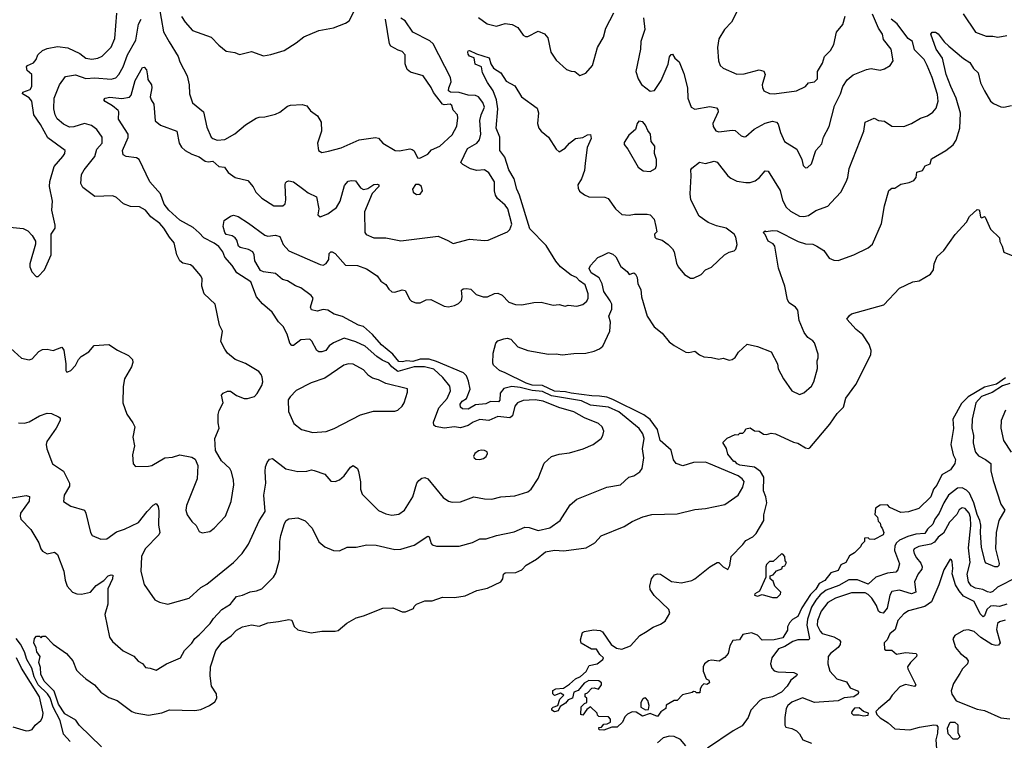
# Model space of a CAD drawing. Extents: x 1690054 to 1842981, y 782881 to 914114.
# Tile 416 of 656: x 1754842 to 1761438, y 902682 to 907512. Entities that reach past the tile are written whole.
import ezdxf

# ---------------------------------------------------------------- set-up
doc = ezdxf.new("R2010")
doc.units = 0

msp = doc.modelspace()

# ---------------------------------------------------------------- linework, layer by layer
at = {"layer": '0CON10XD'}
for points in [[(1755775, 907608.8), (1755805, 907431.2), (1755843.8, 907363.8), (1755903.3, 907265), (1755915, 907230), (1755963.5, 907135), (1755976.9, 907075), (1755980, 907015), (1756000, 906955), (1756073.4, 906893.4), (1756095, 906792.5), (1756123.8, 906725), (1756136.7, 906715), (1756165, 906704.5), (1756215, 906709.2), (1756283, 906747), (1756355, 906806.2), (1756425, 906852), (1756445, 906858.8), (1756485, 906860), (1756555, 906879.2), (1756585, 906892.9), (1756635, 906933.1), (1756655, 906940), (1756735, 906944.3), (1756764.3, 906934.3), (1756790.3, 906900.3), (1756837, 906867), (1756861.2, 906825), (1756863.8, 906765), (1756836.4, 906683.6), (1756843.3, 906635), (1756865, 906622), (1756910.5, 906630.5), (1756995, 906653.3), (1757115, 906707.5), (1757225, 906723.3), (1757245, 906717.5), (1757275, 906684.2), (1757356.1, 906636.1), (1757385, 906634), (1757455, 906646), (1757471.7, 906641.7), (1757485, 906632.5), (1757507, 906587), (1757523, 906583), (1757575, 906610.8), (1757600.9, 906639.1), (1757657.1, 906665), (1757739.2, 906740.8), (1757770.9, 906799.1), (1757777.3, 906855), (1757773.5, 906875), (1757745.3, 906905.3), (1757736.9, 906936.9), (1757724.7, 906944.7), (1757685, 906940.7), (1757675, 906946.1), (1757613.8, 907023.8), (1757598.1, 907058.1), (1757545, 907135.6), (1757460.3, 907160.3), (1757437.5, 907177.5), (1757423.1, 907215), (1757425, 907276.7), (1757405, 907299.2), (1757377.8, 907307.8), (1757328.8, 907335), (1757319.1, 907349.1), (1757293.1, 907515)], [(1755925, 907532.5), (1755950, 907495), (1756000.2, 907440.2), (1756124.1, 907394.1), (1756175, 907340), (1756225, 907301.2), (1756282, 907292), (1756315, 907278.8), (1756395, 907298.8), (1756475, 907270), (1756525, 907278), (1756614.2, 907305.8), (1756695, 907356.2), (1756745, 907396.2), (1756845, 907438.8), (1756945, 907456.2), (1757025, 907488), (1757048.8, 907505), (1757085.6, 907574.4)], [(1759646.7, 907565), (1759610, 907495), (1759563.7, 907446.3), (1759525, 907382.5), (1759515.8, 907325), (1759522.9, 907235), (1759534.5, 907204.5), (1759555, 907186), (1759645, 907147.8), (1759695, 907150), (1759795, 907175.6), (1759826.7, 907166.7), (1759835.6, 907145), (1759816, 907075), (1759817.7, 907057.7), (1759827.5, 907035), (1759865, 907018), (1759895, 907014.4), (1760045, 907034.5), (1760105.3, 907064.7)], [(1754754.1, 906124.1), (1754865, 906113.3), (1754896.4, 906096.4), (1754926.4, 906066.4), (1754947, 906027), (1754947, 906007), (1754910, 905875), (1754910, 905855), (1754923, 905823), (1754951.7, 905791.7), (1754965, 905790), (1755007.5, 905835), (1755053.8, 905935), (1755053.3, 906075), (1755080, 906115), (1755080, 906135), (1755058, 906235), (1755062, 906295), (1755042.5, 906395), (1755042.7, 906427.3), (1755071.7, 906528.3), (1755130, 906595), (1755143.8, 906615), (1755146.7, 906635), (1755030.7, 906720.7), (1754980.5, 906810.5), (1754935.7, 906875), (1754922.1, 906965), (1754905, 906989), (1754860.4, 907015), (1754862.5, 907025), (1754911.8, 907045), (1754922.6, 907065), (1754922.5, 907145), (1754892.1, 907172.1), (1754887.2, 907195), (1754895.2, 907204.8), (1754935, 907222.7), (1754952.5, 907245), (1754963.9, 907276.1), (1754995, 907304.6), (1755025, 907317.9), (1755095, 907331.6), (1755165, 907323.6), (1755245, 907285.4), (1755285, 907254.4), (1755325, 907247.5), (1755365, 907254.5), (1755395, 907267.8), (1755455, 907328), (1755480, 907385), (1755492.5, 907555)], [(1754780.5, 905310.5), (1754855, 905243.3), (1754905, 905232), (1754925, 905240), (1754970.9, 905289.1), (1754995, 905302), (1755025, 905304), (1755065.8, 905294.2), (1755125, 905317.5), (1755137.3, 905297.3), (1755151.2, 905205), (1755150.7, 905160.7), (1755155, 905152.5), (1755165, 905152.5), (1755185, 905160), (1755215, 905193.3), (1755236.2, 905235), (1755254.3, 905255.7), (1755304.3, 905285.7), (1755341.4, 905328.6), (1755440, 905335), (1755496.6, 905296.6), (1755570.9, 905260.9), (1755598, 905235), (1755600, 905215), (1755590.8, 905185), (1755543.8, 905105), (1755534.1, 905054.1), (1755533.8, 904945), (1755559.3, 904869.3), (1755600.7, 904810.7), (1755613, 904783), (1755600, 904715), (1755610, 904655), (1755596.7, 904595), (1755602.5, 904535), (1755618.3, 904518.3), (1755705, 904518.8), (1755727.5, 904525), (1755814.2, 904575.8), (1755865, 904579.4), (1755915, 904596.2), (1755995, 904580), (1756017.7, 904567.7), (1756036.2, 904525), (1756030.8, 904435), (1755958.5, 904255), (1755955.6, 904225), (1755963.3, 904193.3), (1755995, 904150), (1756025, 904122.5), (1756045, 904082.5), (1756065, 904073.3), (1756115, 904081.2), (1756145.5, 904104.5), (1756220, 904185), (1756257.4, 904282.6), (1756275.6, 904395), (1756273.9, 904426.1), (1756261.3, 904481.3), (1756249.2, 904505), (1756193.8, 904555), (1756152.5, 904625), (1756150, 904705), (1756178.8, 904775), (1756171.2, 904811.2), (1756170.8, 904865), (1756177, 904893), (1756203.8, 904945), (1756193.6, 904996.4), (1756205, 905010), (1756235, 905022.5), (1756255, 905022.5), (1756293.9, 904993.9), (1756345, 904974), (1756367.7, 904972.3), (1756413.9, 904986.1), (1756433.6, 905006.4), (1756465, 905060), (1756470, 905085), (1756466.4, 905116.4), (1756460, 905135), (1756443, 905153), (1756355, 905206.7), (1756285, 905234), (1756235, 905277.5), (1756215, 905304.2), (1756190, 905355), (1756201.2, 905425), (1756180, 905465), (1756151.2, 905605), (1756078, 905675), (1756061.4, 905725), (1756063.1, 905775), (1756055.7, 905795), (1756004, 905855), (1755985, 905868.6), (1755935, 905880), (1755915, 905895.8), (1755895.5, 905935), (1755877.4, 906017.4), (1755845.6, 906055), (1755808.2, 906115), (1755780, 906145), (1755719.8, 906189.8), (1755685, 906235.8), (1755645, 906257.1), (1755585, 906260.9), (1755538.3, 906278.3), (1755491.1, 906321.1), (1755465, 906331.9), (1755345, 906326.9), (1755265, 906386.2), (1755250.8, 906415), (1755256.2, 906475), (1755272.8, 906505), (1755346.1, 906595), (1755359.3, 906645), (1755393.4, 906685), (1755393.3, 906725), (1755359.1, 906775), (1755323.1, 906803.1), (1755275, 906815.4), (1755205, 906792.7), (1755175, 906790.6), (1755135, 906810.6), (1755093.3, 906846.7), (1755078.9, 906875), (1755069.5, 906915), (1755073.1, 906985), (1755108, 907075), (1755148.8, 907131.2), (1755215, 907142.7), (1755285, 907117.6), (1755345, 907123), (1755455, 907113.5), (1755485, 907122.5), (1755505, 907144.5), (1755534.1, 907195), (1755564.4, 907275.6), (1755619.7, 907375), (1755637.3, 907482.7), (1755655.5, 907515)], [(1756745, 906374.4), (1756775, 906350.6), (1756831.2, 906325), (1756845.7, 906245), (1756839.1, 906205), (1756855, 906189.5), (1756905, 906210), (1756965, 906254.2), (1756989.6, 906295), (1757018.5, 906401.5), (1757041.3, 906428.7), (1757065, 906434.5), (1757090.9, 906430.9), (1757125, 906384.4), (1757145, 906372.7), (1757175, 906380.5), (1757215, 906408), (1757239.8, 906409.8), (1757247.1, 906405), (1757247.2, 906395), (1757203, 906347), (1757151.1, 906225), (1757152.9, 906085), (1757162.1, 906072.1), (1757215, 906050), (1757295, 906048.8), (1757395, 906028.9), (1757645, 906060.8), (1757710.9, 906030.9), (1757745, 906012), (1757855, 906042), (1757955, 906031.2), (1757980, 906035), (1758108.8, 906091.2), (1758124.1, 906105.9), (1758137.9, 906142.1), (1758112.5, 906245), (1758095, 906268.1), (1758043.3, 906313.3), (1758028.9, 906335), (1758021.8, 906365), (1758023.3, 906425), (1757985, 906485.6), (1757955, 906505.6), (1757905, 906500), (1757862.6, 906512.6), (1757810.3, 906540.3), (1757798, 906555), (1757842.1, 906647.9), (1757904.8, 906685.2), (1757922.3, 906707.7), (1757930, 906745), (1757924.3, 906835.7), (1757932.4, 906875), (1757954.7, 906925), (1757945, 906956.9), (1757915, 906995.4), (1757895, 907003.2), (1757845, 907005.7), (1757785.4, 907024.6), (1757726.9, 907026.9), (1757714.5, 907035), (1757716.2, 907055), (1757732.3, 907095), (1757728.8, 907125), (1757610.5, 907350.5), (1757590, 907370), (1757475, 907427.8), (1757423, 907503), (1757395, 907522.9)], [(1757975, 907091.2), (1757942.2, 907155), (1757935.7, 907195.7), (1757892.8, 907212.8), (1757885.8, 907255.8), (1757855, 907268), (1757845, 907280), (1757842.9, 907295), (1757846.2, 907303.8), (1757855, 907306.2), (1757902.5, 907282.5), (1757986.5, 907256.5), (1757998.1, 907215), (1758015, 907188), (1758065, 907156), (1758100.6, 907100.6), (1758158.8, 907068.8), (1758204, 906994), (1758309.1, 906919.1), (1758317.9, 906887.9), (1758311.5, 906815), (1758318.6, 906785), (1758334.2, 906765), (1758383.1, 906725), (1758435, 906643.8), (1758455, 906626.7), (1758495, 906650), (1758524.2, 906685), (1758565, 906716), (1758615, 906722.5), (1758645, 906740), (1758665, 906742.5), (1758669.2, 906715), (1758644, 906656), (1758630.2, 906550.2), (1758625, 906501.2), (1758604.5, 906445.5), (1758580.6, 906405), (1758582, 906382), (1758592.9, 906362.9), (1758625, 906337.5), (1758655, 906325.7), (1758761.4, 906321.4), (1758783.2, 906313.2), (1758831.9, 906245), (1758875, 906205.8), (1758925, 906201.4), (1758961.3, 906208.7), (1759045, 906209.4), (1759066, 906205), (1759092, 906175), (1759103.8, 906125), (1759108.8, 906091.2), (1759094.3, 906075), (1759095.7, 906055), (1759105, 906044.5), (1759145, 906033.8), (1759185.6, 906005.6), (1759215, 905976.2), (1759225.6, 905955.6), (1759241.2, 905881.2), (1759253.8, 905855), (1759295, 905803.8), (1759335, 905778.8), (1759355, 905778.8), (1759405.8, 905804.2), (1759435, 905836.2), (1759475.8, 905854.2), (1759564.2, 905935.8), (1759595, 905953.3), (1759628.3, 905961.7), (1759640, 905975), (1759648.8, 906005), (1759640, 906055), (1759628.6, 906075), (1759575, 906114.4), (1759508.9, 906131.1), (1759452.9, 906152.9), (1759393.3, 906195), (1759337.3, 906305), (1759332.3, 906345), (1759340.9, 906465), (1759337.8, 906505), (1759343.8, 906516.2), (1759395, 906558), (1759435, 906548.8), (1759495, 906564.3), (1759515, 906557.5), (1759585, 906465.6), (1759605, 906448.8), (1759645, 906430.4), (1759705, 906419.6), (1759735, 906420.4), (1759767.8, 906432.2), (1759796.9, 906455), (1759835, 906498), (1759855, 906497.5), (1759936.7, 906366.7), (1759951.9, 906301.9), (1759976.5, 906256.5), (1760005, 906227.5), (1760065, 906194.6), (1760095, 906192.1), (1760125, 906198.5), (1760175, 906232.2), (1760255, 906262.5), (1760276.7, 906286.7), (1760342, 906355), (1760379.2, 906425), (1760390, 906455), (1760398.1, 906515), (1760496.3, 906763.7), (1760506.2, 906825), (1760565, 906852.5), (1760595, 906836.9), (1760635, 906832.2), (1760685, 906798.1), (1760764.4, 906795.6), (1760815, 906815.7), (1760875, 906851.4), (1760922.4, 906867.6), (1760958.6, 906891.4), (1760980.2, 906919.8), (1760993.4, 906966.6), (1760989.4, 907009.4), (1760954.2, 907125), (1760921.8, 907205), (1760900, 907245), (1760835, 907309.2), (1760822.3, 907365), (1760792.7, 907385), (1760764, 907424), (1760719.2, 907485), (1760680.5, 907515)], [(1757915, 907525.6), (1757973.7, 907483.7), (1758035, 907468.9), (1758095, 907485.6), (1758140, 907480), (1758179.7, 907459.7), (1758215, 907408), (1758229.1, 907399.1), (1758245, 907400), (1758315, 907433.8), (1758358, 907418), (1758379.3, 907389.3), (1758399.2, 907295), (1758435, 907240), (1758505, 907178.8), (1758535, 907166.7), (1758560, 907165), (1758595, 907136.7), (1758635, 907154), (1758678.1, 907205), (1758711.8, 907325), (1758752.2, 907395), (1758767.8, 907455), (1758822.1, 907557.9)], [(1759020.8, 907525), (1759030, 907445), (1759001.9, 907365), (1759000, 907315), (1758969.2, 907165), (1758984, 907115), (1759007, 907077), (1759065, 907033.3), (1759095, 907036.7), (1759140, 907105), (1759185.4, 907214.6), (1759195, 907262.5), (1759205, 907277.5), (1759215, 907280), (1759231.2, 907255), (1759259.3, 907229.3), (1759291.4, 907151.4), (1759315.4, 907055.4), (1759317.5, 906985), (1759340, 906925), (1759365, 906912.5), (1759465, 906929.4), (1759510, 906920), (1759519.2, 906909.2), (1759520, 906895), (1759485.6, 906815), (1759487.5, 906795), (1759505, 906766.7), (1759525, 906759.2), (1759615, 906772.2), (1759635, 906770), (1759675, 906732.5), (1759695, 906726.2), (1759705, 906728.8), (1759761.2, 906778.8), (1759835, 906819.1), (1759885, 906832.5), (1759911.2, 906825), (1759921.7, 906811.7), (1759937.5, 906755), (1759964.4, 906695), (1760048, 906645), (1760080.8, 906575), (1760091.2, 906535), (1760105, 906520), (1760119.5, 906520.5), (1760146, 906545), (1760176, 906635), (1760215, 906678.8), (1760226, 906724), (1760265.4, 906795), (1760300.6, 906935), (1760339.2, 907015), (1760355.6, 907065), (1760385, 907108), (1760425, 907142), (1760515, 907178.6), (1760545, 907184.3), (1760605, 907174.4), (1760635, 907181.4), (1760673.8, 907205), (1760692.5, 907235), (1760680.5, 907315), (1760628.7, 907378.7), (1760622.1, 907415), (1760594.5, 907454.5), (1760555, 907549.2)], [(1760105.3, 907064.7), (1760125, 907087.5), (1760165, 907096.1), (1760186.8, 907115), (1760187.1, 907165), (1760218.7, 907221.3), (1760234, 907266), (1760273.5, 907305), (1760295, 907346.2), (1760312.9, 907427.1), (1760355, 907480), (1760371.2, 907535)], [(1761161.5, 907551.5), (1761245, 907427.5), (1761315, 907400.8), (1761361.2, 907401.2), (1761394.3, 907394.3), (1761453.9, 907406.1)], [(1756575, 903478.1), (1756645, 903491.2), (1756665, 903486.7), (1756680, 903445), (1756705, 903423.3), (1756795, 903403.3), (1756866.4, 903413.6), (1756955, 903413.8), (1756975, 903418.8), (1757033.4, 903466.6), (1757095, 903503.8), (1757145, 903516.2), (1757275, 903568.8), (1757340.7, 903570.7), (1757405, 903543.3), (1757426.4, 903543.6), (1757480, 903565), (1757485, 903580), (1757500, 903595), (1757555, 903616.7), (1757605, 903616.7), (1757675, 903642), (1757755, 903640), (1757825, 903650.8), (1757903.6, 903686.4), (1757975, 903701.4), (1758063.8, 903745), (1758078, 903765), (1758082.5, 903795), (1758093.3, 903805), (1758165, 903807.5), (1758205, 903824.2), (1758234.5, 903855.5), (1758304.3, 903895.7), (1758365, 903946.5), (1758425, 903956.7), (1758487.6, 903952.4), (1758637.3, 903972.7), (1758695, 904006), (1758737.1, 904052.9), (1758890, 904115), (1758945, 904149.2), (1759015, 904180.6), (1759075.6, 904195.6), (1759245, 904200.5), (1759365, 904228.5), (1759435, 904235.6), (1759565, 904262.9), (1759655.5, 904325), (1759685, 904378), (1759694.1, 904415.9), (1759681.1, 904435), (1759654.4, 904455), (1759458.4, 904538.4), (1759435, 904545.5), (1759354.8, 904545.2), (1759285, 904521.8), (1759238.4, 904538.4), (1759221.6, 904561.6), (1759205, 904627.5), (1759131.2, 904691.2), (1759114.4, 904765), (1759065, 904833.3), (1759023.6, 904863.6), (1758815, 904967.1), (1758775, 904981.6), (1758725, 904989.9), (1758675, 904990), (1758535, 905007.9), (1758498.3, 905018.3), (1758425, 905022.4), (1758345, 905060.3), (1758275, 905061.5), (1758235, 905075.1), (1758094.2, 905145), (1758055, 905160.4), (1758015, 905197.5), (1758010.5, 905210.5), (1758013.8, 905276.2), (1758031.1, 905345), (1758045, 905359.6), (1758085, 905373.5), (1758107.3, 905377.3), (1758131.7, 905371.7), (1758179.1, 905319.1), (1758245, 905294.6), (1758385, 905271.2), (1758435, 905272.7), (1758475, 905266.5), (1758555, 905275.6), (1758635, 905276.5), (1758690.7, 905289.3), (1758726.2, 905305), (1758747.5, 905325), (1758795.2, 905424.9), (1758799.4, 905485), (1758787.4, 905525), (1758807.5, 905572.5), (1758807.8, 905605), (1758798.2, 905628.2), (1758755, 905689.5), (1758742.6, 905742.6), (1758722.8, 905782.8), (1758671.1, 905815), (1758656.8, 905845), (1758665.8, 905865), (1758715, 905918.6), (1758745, 905932), (1758785, 905951.2), (1758815, 905941.2), (1758835, 905923.3), (1758868.3, 905858.3), (1758912.2, 905825), (1758925, 905803.3), (1758955, 905814.3), (1758967.3, 905807.3), (1758978.2, 905785), (1758982.2, 905742.2), (1759002.6, 905702.6), (1759006.5, 905655), (1759045.6, 905525), (1759092.4, 905452.4), (1759145, 905411.2), (1759193, 905353), (1759225, 905328.8), (1759304.3, 905284.3), (1759325, 905282), (1759365, 905290), (1759396.7, 905265), (1759425, 905252.5), (1759475, 905248.8), (1759525, 905236.7), (1759555, 905243.3), (1759595, 905230), (1759615, 905233.8), (1759635, 905248.8), (1759656.1, 905283.9), (1759715, 905336.7), (1759785, 905321.2), (1759876.7, 905285), (1759918.8, 905205), (1759922.7, 905172.7), (1759958.8, 905105), (1760015, 905023.8), (1760065, 905000), (1760095, 905012), (1760145, 905056.2), (1760160.6, 905085), (1760185.8, 905175), (1760183.8, 905225), (1760191.2, 905245), (1760190.7, 905270.7), (1760165.8, 905345.8), (1760155, 905360), (1760121.7, 905381.7), (1760096, 905415), (1760064.2, 905495), (1760054, 905565), (1760038.8, 905585), (1759995.8, 905615), (1759985.6, 905635), (1759967.9, 905725), (1759925, 905847.5), (1759900, 905995), (1759889.1, 906009.1), (1759855, 906026.9), (1759835, 906072.5), (1759822.5, 906085), (1759835, 906097.5), (1759842.5, 906092.5), (1759885, 906100), (1759915, 906096), (1760055.6, 906025.6), (1760105, 906009.2), (1760155, 906007.5), (1760182.5, 905995), (1760228, 905965), (1760265, 905913.3), (1760295, 905900), (1760325, 905898.8), (1760430, 905935), (1760525, 905983.3), (1760555, 906007.5), (1760613.9, 906146.1), (1760634, 906265), (1760663.6, 906366.4), (1760685, 906382.5), (1760705, 906383.3), (1760745, 906410), (1760799.7, 906420.3), (1760832.5, 906435), (1760847.5, 906455), (1760850.7, 906489.3), (1760888.8, 906501.2), (1760908, 906532), (1760941.1, 906545), (1760950.3, 906579.7), (1761046.2, 906635), (1761095, 906674), (1761116.1, 906703.9), (1761138.8, 906785), (1761143.8, 906885), (1761115.5, 906985), (1761080.4, 907065), (1761048.2, 907145), (1761023.9, 907255), (1760980.2, 907315), (1760945, 907413.8), (1760955, 907428.7), (1760977.6, 907427.6), (1760995, 907416.2), (1761035, 907364), (1761066, 907335), (1761165, 907251.4), (1761207.5, 907225), (1761230.8, 907185), (1761262.5, 907155), (1761278.7, 907088.7), (1761303.9, 907033.9), (1761345, 906966.2), (1761365, 906950.8), (1761415, 906928.8), (1761435, 906926), (1761485, 906935.6)], [(1754835, 904809.2), (1754875, 904808.8), (1754905, 904816.2), (1754975, 904857.5), (1755025, 904874.4), (1755055, 904871.9), (1755101.2, 904851.2), (1755113.6, 904843.6), (1755113.8, 904825), (1755086.9, 904775), (1755023.5, 904685), (1755018.9, 904665), (1755024.4, 904635), (1755060.8, 904535), (1755135.4, 904485.4), (1755175.5, 904405), (1755175.6, 904385), (1755139.2, 904325), (1755135, 904282.5), (1755185, 904251.4), (1755275, 904224), (1755285.6, 904205), (1755315.9, 904075.9), (1755326.7, 904055), (1755385, 904030), (1755425, 904032), (1755490.7, 904079.3), (1755545, 904097.3), (1755636.9, 904143.1), (1755695, 904216.9), (1755735, 904258), (1755755, 904268.8), (1755769.7, 904249.7), (1755775, 904220), (1755772.1, 904125), (1755780.5, 904075), (1755775, 904060), (1755683.5, 903965), (1755658.9, 903915), (1755654.2, 903814.2), (1755676.1, 903726.1), (1755746.7, 903625), (1755777.7, 903607.7), (1755835, 903595.8), (1755976.2, 903635), (1756055, 903705.5), (1756095, 903728.6), (1756274.2, 903875), (1756331.1, 903935), (1756373.7, 903996.3), (1756446.2, 904153.8), (1756486.1, 904215), (1756478.2, 904325), (1756490, 904405), (1756485.4, 904484.6), (1756488.1, 904515), (1756499.2, 904545), (1756515, 904566.2), (1756535, 904571.2), (1756625, 904502.5), (1756705, 904484.2), (1756765, 904486), (1756795.8, 904494.2), (1756815, 904490.9), (1756885.3, 904465.3), (1756925, 904418.8), (1756955, 904416.2), (1756985, 904428), (1757016, 904455), (1757057, 904513), (1757075, 904524), (1757104.4, 904504.4), (1757112.2, 904485), (1757125.5, 904415), (1757125.5, 904365), (1757135, 904332.5), (1757245, 904222.5), (1757295, 904199.2), (1757335, 904190.8), (1757381.7, 904198.3), (1757420, 904225), (1757475.4, 904314.6), (1757503.1, 904405), (1757515, 904424), (1757535, 904440), (1757555, 904443.8), (1757575, 904434), (1757679.5, 904309.5), (1757715, 904284.3), (1757739.1, 904279.1), (1757795, 904281.4), (1757885, 904314.3), (1757955, 904300), (1758005, 904299.6), (1758065, 904314.5), (1758158.5, 904321.5), (1758245, 904347.5), (1758268, 904365), (1758315, 904438), (1758355, 904540), (1758403.8, 904585), (1758455, 904599.6), (1758525, 904609.1), (1758616.7, 904635), (1758684.4, 904665.6), (1758738, 904705), (1758749.2, 904725), (1758754, 904755), (1758744.1, 904784.1), (1758720, 904805), (1758625, 904843.1), (1758555, 904884.6), (1758453, 904913), (1758347.5, 904955), (1758295.3, 904964.7), (1758215, 904959.6), (1758176.9, 904945), (1758158, 904922), (1758142.6, 904857.4), (1758126.2, 904843.8), (1758045, 904851.9), (1757985, 904824.8), (1757925, 904831.4), (1757879.5, 904815), (1757845, 904792.5), (1757795, 904776.3), (1757755, 904783.3), (1757685, 904774.7), (1757626.6, 904786.6), (1757615.5, 904795.5), (1757613.8, 904815), (1757649.7, 904910.3), (1757705, 904973.8), (1757726.8, 905025), (1757723.5, 905055), (1757677.3, 905115), (1757615, 905169), (1757554.1, 905185.9), (1757485, 905184.5), (1757375, 905154.4), (1757333.9, 905185), (1757315, 905210.9), (1757269.5, 905229.5), (1757235, 905253.8), (1757155, 905322.9), (1757093.2, 905353.2), (1757015, 905376.9), (1756944.3, 905345.7), (1756915, 905325.4), (1756893.3, 905295), (1756865, 905285.2), (1756845, 905287), (1756832.4, 905295), (1756798.1, 905358.1), (1756785, 905370.6), (1756725, 905367.1), (1756675, 905327.5), (1756665, 905327.5), (1756651.1, 905345), (1756633.5, 905405), (1756605.8, 905455), (1756575, 905486), (1756532.7, 905552.7), (1756468.6, 905608.6), (1756428.6, 905655), (1756390, 905755), (1756296.3, 905816.3), (1756265.6, 905865), (1756215, 905921.1), (1756202.5, 905955), (1756175, 905991.8), (1756144.2, 906015), (1756075, 906048.9), (1756045, 906084.4), (1756005, 906119.6), (1755915, 906169.2), (1755840.6, 906235), (1755810.5, 906275), (1755784.6, 906345), (1755714.4, 906425), (1755642.9, 906575), (1755623.3, 906585), (1755555.5, 906595.5), (1755535, 906606.2), (1755531.5, 906635), (1755568.3, 906721.7), (1755568.6, 906745), (1755503.3, 906845), (1755506.7, 906895), (1755502.3, 906902.3), (1755462.5, 906935), (1755413.6, 906963.6), (1755406.2, 906975), (1755414.6, 906985.4), (1755445, 906991.8), (1755525, 906983.9), (1755578.1, 906991.9), (1755589.5, 907005), (1755616.4, 907105), (1755665, 907191.2), (1755675, 907193.8), (1755690.6, 907175), (1755697.3, 907135), (1755700.9, 907110.9), (1755725.8, 907075), (1755728.1, 907055), (1755716.9, 906995), (1755721.5, 906975), (1755740, 906945), (1755748.5, 906835), (1755784.7, 906804.7), (1755895.5, 906765.5), (1755910.3, 906685), (1755926.4, 906656.4), (1755949.4, 906635), (1755995, 906609.6), (1756043.4, 906593.4), (1756085, 906564.3), (1756105, 906560), (1756135, 906564.3), (1756175, 906528.6), (1756212.9, 906522.9), (1756237.7, 906487.7), (1756285, 906454.4), (1756370, 906435), (1756405, 906392), (1756424.2, 906355), (1756464.3, 906315), (1756545, 906264.3), (1756605, 906264.4), (1756621.3, 906278.7), (1756625.5, 906304.5), (1756619.2, 906405), (1756621.4, 906418.6), (1756631.7, 906428.3), (1756645, 906432), (1756675, 906424.3), (1756745, 906374.4)], [(1754765, 904303.3), (1754885, 904322.2), (1754906.7, 904316.7), (1754904.4, 904285), (1754847.7, 904205), (1754844, 904184), (1754849.1, 904165), (1754916.2, 904095), (1754970, 904005), (1754983.3, 903965), (1754995, 903949.2), (1755025, 903932), (1755075, 903944), (1755095, 903928), (1755137.1, 903815), (1755146.2, 903756.2), (1755160.8, 903715), (1755196.2, 903675), (1755225, 903663.5), (1755255, 903661.1), (1755315.7, 903675), (1755355, 903720), (1755406.4, 903753.6), (1755435, 903784), (1755455, 903792), (1755465, 903788.8), (1755464.2, 903765), (1755433.3, 903696.7), (1755433.3, 903595), (1755411.4, 903525), (1755444.5, 903374.5), (1755464.5, 903344.5), (1755535, 903281.2), (1755605.6, 903245.6), (1755635, 903213.8), (1755665, 903197.5), (1755685, 903170), (1755715, 903166.7), (1755755, 903152), (1755825, 903194), (1755918.8, 903235), (1755946, 903285), (1755995.4, 903334.6), (1756015, 903365.8), (1756045, 903388.6), (1756116.7, 903465), (1756140.1, 903499.9), (1756195, 903558.6), (1756255, 903595.7), (1756267.6, 903612.4), (1756295, 903645.6), (1756334.6, 903655.4), (1756385, 903678.6), (1756427.5, 903685), (1756465, 903698.6), (1756542.5, 903775), (1756557.2, 903802.8), (1756583.3, 903895), (1756584.4, 904015), (1756590.6, 904055), (1756615.8, 904135), (1756626.2, 904155), (1756645, 904165.8), (1756705, 904173.3), (1756755, 904153.3), (1756801.2, 904105), (1756845, 904013.3), (1756885, 903980), (1756943.6, 903953.6), (1756985, 903953.3), (1757035, 903976.2), (1757095, 903976), (1757167.3, 903992.7), (1757230.7, 903990.7), (1757355, 903962.2), (1757395, 903964.4), (1757485, 903990.6), (1757575, 904051.2), (1757585.9, 904045.9), (1757597.5, 904002.5), (1757605, 903992.5), (1757635, 903982.9), (1757785, 903982.9), (1757875, 904008.6), (1757925, 904032.2), (1757967.2, 904032.8), (1758035, 904054.4), (1758155, 904079.4), (1758225, 904110.6), (1758255, 904108.7), (1758315, 904088.2), (1758393.9, 904106.1), (1758462, 904155), (1758528.5, 904261.5), (1758575, 904298), (1758775, 904378.8), (1758866.7, 904395), (1758923.3, 904445), (1758955, 904456), (1758995, 904481.2), (1759010.8, 904505), (1759023.1, 904575), (1759013.3, 904635), (1759024.6, 904705.4), (1759017.1, 904737.1), (1758992.4, 904772.4), (1758855, 904883.2), (1758785, 904914.8), (1758665, 904928.9), (1758605, 904958.6), (1758405, 904990.6), (1758345, 905019.9), (1758275, 905026.9), (1758195, 905046.2), (1758137.5, 905052.5), (1758085, 905039.3), (1758061.5, 905008.5), (1758057.6, 904962.4), (1758048.6, 904951.4), (1757995, 904953.7), (1757965, 904938.2), (1757895, 904930.9), (1757845, 904901.1), (1757808.8, 904905), (1757794.4, 904915), (1757792.9, 904935), (1757805, 904955.4), (1757835, 904974.2), (1757860.4, 905035), (1757849.4, 905089.4), (1757834.7, 905125), (1757814.5, 905145), (1757635, 905221.5), (1757585, 905235.8), (1757525, 905236.4), (1757475, 905220.4), (1757435, 905226.1), (1757405, 905218.8), (1757381.3, 905221.3), (1757341.2, 905271.2), (1757265, 905333.2), (1757205, 905402.3), (1757145, 905454.6), (1757112.5, 905465), (1757005, 905522.7), (1756948.5, 905538.5), (1756905, 905566.2), (1756875, 905568.5), (1756835, 905558), (1756797.3, 905567.3), (1756789.6, 905585), (1756806.8, 905645), (1756795, 905663.6), (1756725.8, 905715), (1756688.9, 905728.9), (1756635, 905761.6), (1756601.7, 905771.7), (1756555, 905810.4), (1756475, 905822.1), (1756455, 905831.1), (1756416.3, 905895), (1756413.3, 905935), (1756404.1, 905955), (1756375, 905972.2), (1756318.9, 905985), (1756308.6, 905995), (1756295.7, 906035), (1756285, 906049.7), (1756265, 906062.9), (1756225, 906073.2), (1756215, 906084.7), (1756204, 906125), (1756212.6, 906165), (1756255, 906194.5), (1756275, 906201.1), (1756305, 906191.8), (1756375, 906148.5), (1756485, 906068), (1756505, 906061.5), (1756555, 906067.1), (1756585, 906058.8), (1756607.1, 906005), (1756645, 905963.6), (1756855, 905870.6), (1756875, 905866.9), (1756895, 905877.1), (1756912.3, 905905), (1756916, 905945), (1756925, 905956), (1756935, 905956), (1756955, 905944.2), (1757025, 905865.7), (1757103.7, 905863.7), (1757165, 905841.9), (1757235.6, 905795.6), (1757260, 905760), (1757295, 905738.1), (1757315.4, 905705.4), (1757335, 905688.6), (1757355, 905685.7), (1757405, 905702), (1757425, 905696.2), (1757455, 905637.5), (1757466.3, 905626.3), (1757495, 905614.3), (1757525, 905614.2), (1757565, 905634), (1757595, 905636), (1757685, 905592.5), (1757715, 905588), (1757754.2, 905595.8), (1757780.8, 905609.2), (1757800.8, 905629.2), (1757805.4, 905654.6), (1757801.9, 905698.1), (1757812.8, 905707.2), (1757835, 905710.8), (1757864.8, 905704.8), (1757899.8, 905669.8), (1757945.8, 905654.2), (1757975, 905654.3), (1758022.8, 905677.2), (1758045, 905678.5), (1758072.9, 905665), (1758118.3, 905618.3), (1758162.1, 905602.1), (1758205, 905600.6), (1758285, 905617.5), (1758335, 905618), (1758415, 905598), (1758455, 905602), (1758495, 905592), (1758515, 905598), (1758575, 905592), (1758615, 905602), (1758641.2, 905625), (1758650, 905645), (1758649.5, 905675), (1758630, 905735), (1758591.3, 905761.3), (1758572, 905785), (1758535, 905800), (1758465, 905855.5), (1758433.8, 905893.8), (1758367.8, 905997.8), (1758259.8, 906109.8), (1758189.2, 906335), (1758171.1, 906375), (1758154.8, 906444.8), (1758117.5, 906505), (1758091.1, 906591.1), (1758058.1, 906635), (1758057.1, 906725), (1758033.9, 906785), (1758044.8, 906915), (1758035.6, 906975), (1758013.9, 907033.9), (1757975, 907091.2)], [(1759065, 906494), (1759100, 906515), (1759108, 906535), (1759106.9, 906575), (1759094.4, 906615), (1759096.8, 906665), (1759071.8, 906695), (1759067.3, 906745), (1759049.1, 906769.1), (1759033.8, 906805), (1759015, 906827.5), (1758988.3, 906831.7), (1758977.5, 906815), (1758966.7, 906775), (1758922.7, 906737.3), (1758892, 906688), (1758890.6, 906675), (1758916.7, 906645), (1758984.1, 906524.1), (1759018.3, 906498.3), (1759065, 906494)], [(1757500.7, 906340.7), (1757525, 906343.3), (1757540, 906365), (1757532.5, 906395), (1757515, 906406.7), (1757493, 906407), (1757473.3, 906375), (1757477.5, 906355), (1757500.7, 906340.7)], [(1759985, 903420), (1759955, 903370), (1759895, 903355.8), (1759815, 903353.3), (1759785, 903387.5), (1759745, 903403.3), (1759685, 903392.5), (1759663.6, 903356.4), (1759619.5, 903350.5), (1759598.8, 903315), (1759586.7, 903265), (1759565, 903237.5), (1759526.4, 903213.6), (1759475, 903220), (1759455, 903216.2), (1759430, 903195), (1759420, 903175), (1759421.2, 903145), (1759440, 903095), (1759457.5, 903085), (1759461.7, 903068.3), (1759445, 903057.5), (1759425, 903060), (1759410, 903045), (1759400, 903025), (1759398.3, 903001.7), (1759375, 903000), (1759368.3, 903008.3), (1759355, 903010), (1759347, 903003), (1759281.7, 902988.3), (1759245, 902950), (1759225, 902950), (1759171.7, 902918.3), (1759170, 902895), (1759137, 902873), (1759115, 902842.5), (1759065, 902862.5), (1759013.3, 902843.3), (1758971.7, 902871.7), (1758945, 902872.5), (1758913, 902857), (1758895, 902840), (1758880, 902805), (1758845, 902770), (1758808.3, 902771.7), (1758755, 902750), (1758723, 902753), (1758721.7, 902768.3), (1758738.3, 902771.7), (1758755, 902790), (1758777, 902793), (1758800, 902805), (1758800, 902825), (1758785, 902840), (1758721.7, 902841.7), (1758711.7, 902851.7), (1758710, 902865), (1758665, 902907.5), (1758640.7, 902889.3), (1758615, 902850), (1758600, 902855), (1758603, 902907), (1758625, 902930), (1758640, 902935), (1758640, 902965), (1758630, 902975), (1758630, 902995), (1758645, 903000), (1758675, 903032.5), (1758690, 903035), (1758720, 903025), (1758740, 903055), (1758738.3, 903068.3), (1758721.7, 903081.7), (1758655, 903083.3), (1758622.5, 903065), (1758583.3, 903016.7), (1758554.5, 903005.5), (1758544.4, 902965.6), (1758515, 902954), (1758498.9, 902931.1), (1758461.7, 902908.3), (1758449.8, 902880.2), (1758425, 902873.5), (1758407.1, 902885), (1758407.1, 902895), (1758416.2, 902903.8), (1758447.5, 902915), (1758460.9, 902959.1), (1758486.2, 902985), (1758465, 902997.5), (1758425, 902982.5), (1758412.5, 902995), (1758413.6, 903016.4), (1758433.6, 903026.4), (1758485, 903032.5), (1758525, 903058.8), (1758564.5, 903095.5), (1758599.2, 903110.8), (1758637, 903143), (1758657, 903183), (1758710, 903195), (1758748.8, 903225), (1758752.5, 903235), (1758727, 903257), (1758705, 903292.5), (1758673, 903293), (1758603.6, 903333.6), (1758597.5, 903355), (1758612.5, 903405), (1758625, 903412.5), (1758685, 903423.3), (1758729.5, 903419.5), (1758745, 903410), (1758805, 903323.8), (1758840.5, 903300.5), (1758875, 903293.3), (1758933.6, 903316.4), (1758995.8, 903384.2), (1759035, 903408), (1759085, 903441.2), (1759135, 903460), (1759165, 903480), (1759197.5, 903535), (1759189.3, 903559.3), (1759092.4, 903652.4), (1759064.2, 903694.2), (1759062, 903715), (1759073.8, 903765), (1759095, 903792.5), (1759115, 903798.8), (1759135, 903796), (1759207.9, 903747.9), (1759275, 903738.1), (1759345, 903754.3), (1759365.5, 903764.5), (1759464.2, 903845.8), (1759515, 903873.8), (1759525, 903873.3), (1759554.5, 903844.5), (1759585, 903826.7), (1759598.6, 903855), (1759608.8, 903915), (1759685.9, 903994.1), (1759705, 904022.5), (1759753.6, 904046.4), (1759775, 904067.5), (1759826.2, 904155), (1759826.4, 904193.6), (1759845.7, 904275), (1759840, 904315), (1759823.6, 904355), (1759826.9, 904445), (1759804.4, 904485), (1759765, 904513.5), (1759665, 904526.2), (1759647.5, 904535), (1759635, 904550), (1759625, 904550), (1759585, 904600), (1759577, 904637), (1759551.7, 904678.3), (1759581.7, 904708.3), (1759635, 904732.5), (1759655, 904730), (1759665, 904740), (1759685, 904740), (1759700, 904755), (1759705, 904770), (1759735, 904776.7), (1759765, 904757.5), (1759795, 904753.3), (1759823.6, 904733.6), (1759845, 904731.2), (1759875, 904740), (1759905, 904736.2), (1760025, 904680.8), (1760055, 904674.2), (1760105, 904642), (1760125, 904638.8), (1760135, 904643.3), (1760268.8, 904801.2), (1760317.7, 904872.3), (1760360, 904915), (1760376.7, 904975), (1760442.3, 905067.7), (1760543.3, 905265), (1760546.7, 905295), (1760531.2, 905335), (1760490.2, 905400.2), (1760445.8, 905435), (1760382.5, 905505), (1760400.7, 905529.3), (1760415, 905540), (1760629.5, 905600.5), (1760736.4, 905713.6), (1760824.2, 905755.8), (1760867.7, 905762.3), (1760943, 905807), (1760963.8, 905835), (1760968, 905875), (1760988.8, 905925), (1761033.3, 905965), (1761107.7, 906072.3), (1761184.1, 906155.9), (1761205, 906192.5), (1761255, 906240), (1761268.3, 906238.3), (1761271.7, 906231.7), (1761278.3, 906188.3), (1761287.1, 906182.9), (1761305, 906192.5), (1761309.3, 906189.3), (1761345, 906107.5), (1761405, 906050), (1761407.5, 906025), (1761423.3, 905995), (1761433.9, 905953.9), (1761495, 905930)], [(1756805, 904745.6), (1756895, 904753.1), (1756948, 904772), (1757125, 904864.2), (1757212.7, 904887.3), (1757355, 904889.2), (1757375, 904894.2), (1757405, 904920.8), (1757418.1, 904945), (1757440, 905015), (1757438.6, 905038.6), (1757294.1, 905074.1), (1757245, 905097.9), (1757205, 905108.7), (1757177.6, 905127.6), (1757144.4, 905165), (1757075, 905204.3), (1757044.5, 905205.5), (1757012.6, 905197.4), (1756885, 905109.4), (1756795, 905077.5), (1756695, 905027.5), (1756653.8, 904985), (1756641.2, 904965), (1756642.5, 904885), (1756679.2, 904805), (1756728.8, 904765), (1756805, 904745.6)], [(1761445, 905111.6), (1761385, 905068.9), (1761305, 905049.3), (1761196.1, 904983.9), (1761150, 904940), (1761093.2, 904835), (1761097.7, 904772.2), (1761078.2, 904665), (1761095.4, 904595.4), (1761110.6, 904565), (1761105, 904536.7), (1761076.7, 904495), (1761019.3, 904460.7), (1760985, 904392.9), (1760963.6, 904366.4), (1760945, 904314.4), (1760865, 904236.9), (1760795, 904212.9), (1760745, 904210), (1760671.7, 904241.7), (1760655, 904260), (1760605, 904257.5), (1760575, 904237.5), (1760570, 904195), (1760587, 904177), (1760591.7, 904151.7), (1760607, 904137), (1760610, 904115), (1760620, 904105), (1760630, 904075), (1760625, 904060), (1760565, 904027.5), (1760535, 904030), (1760525, 904040), (1760501.7, 904038.3), (1760500, 904015), (1760480, 903995), (1760475, 903980), (1760435, 903940), (1760400.7, 903919.3), (1760375, 903873.3), (1760341.7, 903858.3), (1760325, 903821.4), (1760275.7, 903804.3), (1760235, 903754), (1760196.6, 903733.4), (1760175.6, 903695), (1760140, 903660), (1760080.2, 903569.8), (1760055, 903511.2), (1760018.8, 903491.2), (1759999.3, 903470.7), (1759986.2, 903443.8), (1759985, 903420)], [(1761475, 905073.6), (1761425, 905057.6), (1761355.5, 905014.5), (1761285, 904985.9), (1761246.1, 904945), (1761222.7, 904835), (1761219.5, 904775), (1761230.9, 904725), (1761229.5, 904675), (1761236.9, 904635), (1761244.3, 904614.3), (1761265, 904588.5), (1761312.5, 904565), (1761346.8, 904536.8), (1761348, 904488), (1761362.7, 904422.7), (1761414.2, 904265.8), (1761441.9, 904225), (1761401.4, 904155), (1761384, 904075), (1761379.3, 903965), (1761403.4, 903866.6), (1761401.5, 903855), (1761391.2, 903845), (1761375, 903844.7), (1761315, 903869.5), (1761308.5, 903878.5), (1761284, 903975), (1761277.1, 904075), (1761280.1, 904125), (1761273.8, 904155), (1761255.6, 904195), (1761233.3, 904275), (1761205, 904338.4), (1761185, 904359.3), (1761155, 904374.7), (1761125, 904373.3), (1761063.5, 904325), (1761032.4, 904275), (1761000.5, 904205), (1760973.2, 904165), (1760959.4, 904130.6), (1760923.1, 904096.9), (1760905, 904068.8), (1760845, 904064), (1760792.1, 904047.9)], [(1761445.5, 904894.5), (1761417.5, 904825), (1761413.3, 904775), (1761431.4, 904691.4), (1761483.6, 904613.6)], [(1757925, 904564.3), (1757949.1, 904570.9), (1757967.5, 904585), (1757976.4, 904603.6), (1757972.5, 904615), (1757955.7, 904625.7), (1757935, 904627.5), (1757915, 904622), (1757890, 904605), (1757881.2, 904585), (1757886.7, 904575), (1757897.7, 904567.7), (1757925, 904564.3)], [(1761522.7, 903775), (1761391, 903709), (1761360.3, 903679.7), (1761345.8, 903674.2), (1761325, 903677.3), (1761293.9, 903693.9), (1761245, 903701.6), (1761215, 903718.8), (1761198.4, 903745), (1761187.7, 903795), (1761208.7, 903875), (1761196.7, 903973.3), (1761212.3, 904122.3), (1761210, 904175), (1761202, 904205), (1761175, 904235.6), (1761155, 904240), (1761135, 904226.7), (1761120.4, 904195), (1761070.9, 904145), (1761029.9, 904070.1), (1760994, 904045), (1760969.1, 904010.9), (1760945, 903996.7), (1760865, 903980.3), (1760834.4, 903965), (1760830, 903955), (1760834.7, 903935), (1760849.7, 903905), (1760878.8, 903868.8), (1760888.1, 903845), (1760885, 903828.6), (1760861, 903799), (1760836.8, 903745), (1760845.4, 903675), (1760815, 903663.9), (1760735, 903687.8), (1760685, 903679.6), (1760670.7, 903655), (1760652.3, 903567.7), (1760625, 903535.4), (1760605, 903539.2), (1760595, 903548.5), (1760581.2, 903585), (1760549.4, 903635), (1760525, 903660.4), (1760505, 903671), (1760415, 903671.9), (1760306.2, 903635), (1760255, 903606.9), (1760211.7, 903548.3), (1760186.1, 903485), (1760183.4, 903455), (1760203.3, 903413.3), (1760217.3, 903397.3), (1760294.5, 903375), (1760332, 903355), (1760339.5, 903345), (1760337.9, 903325), (1760325, 903304.4), (1760274.2, 903265), (1760258, 903245), (1760255.8, 903195), (1760268.6, 903145), (1760316.2, 903095), (1760380, 903075), (1760406, 903035), (1760454.5, 903014.5), (1760460.8, 903005), (1760458.6, 902995), (1760429.2, 902975), (1760365, 902967), (1760325, 902948.1), (1760165.5, 902935.5), (1760085, 902967.5), (1760015, 902938.9), (1759987.1, 902915), (1759976.8, 902895), (1759966.6, 902835), (1759967.5, 902785), (1759975, 902771.5), (1760015, 902762.1), (1760044.4, 902745), (1760065.3, 902725.3), (1760087.1, 902685), (1760145, 902662.8)], [(1760792.1, 904047.9), (1760735, 904024.7), (1760715, 904006.2), (1760705.2, 903985), (1760701.6, 903955), (1760736.2, 903865), (1760724.4, 903825), (1760710.9, 903809.1), (1760655, 903802.4), (1760576.9, 903775), (1760525, 903730), (1760455, 903757.9), (1760395, 903758.1), (1760329, 903721), (1760245, 903688.2), (1760205, 903656.8), (1760175, 903621.6), (1760147, 903575), (1760118.3, 903495), (1760114.5, 903454.5), (1760132, 903365), (1760127.5, 903355), (1760055, 903355.6), (1760021, 903345), (1759967.7, 903312.2), (1759924, 903295), (1759879.5, 903235), (1759870.9, 903195), (1759879.6, 903165), (1759895, 903148), (1759921.5, 903141.5), (1760027.6, 903137.6), (1760050, 903125), (1760046.2, 903115), (1760008, 903085), (1759983.1, 903045), (1759945.2, 903004.8), (1759884.4, 902975), (1759819.2, 902960.8), (1759800.2, 902949.8), (1759739.1, 902885), (1759721.5, 902835), (1759681, 902779), (1759620.4, 902745), (1759449.4, 902630.6)], [(1759915, 903640), (1759938.3, 903661.7), (1759940, 903675), (1759900, 903715), (1759888.3, 903748.3), (1759870, 903765), (1759870, 903785), (1759888.3, 903791.7), (1759911.7, 903818.3), (1759948.3, 903831.7), (1759951.7, 903848.3), (1759968.3, 903851.7), (1759977.5, 903875), (1759970, 903885), (1759966.7, 903915), (1759955, 903930), (1759945, 903932.5), (1759888.3, 903881.7), (1759865, 903880), (1759845, 903860), (1759840, 903845), (1759840, 903775), (1759798.3, 903681.7), (1759766.7, 903665), (1759763.8, 903655), (1759785, 903647.5), (1759815, 903660), (1759885, 903640), (1759915, 903640)], [(1761455.2, 903594.8), (1761405, 903578.4), (1761365, 903584.8), (1761345, 903581), (1761321, 903559), (1761305, 903516.9), (1761295, 903509.4), (1761275, 903529.6), (1761235, 903611.9), (1761165, 903647.9), (1761135, 903684.7), (1761110, 903725), (1761088.3, 903798.3), (1761092.5, 903835), (1761087.7, 903877.7), (1761083, 903893), (1761075, 903896.2), (1761032.3, 903825), (1761000, 903725), (1760948.7, 903611.3), (1760905, 903580), (1760795, 903550.5), (1760765, 903530), (1760725, 903486.5), (1760705.8, 903424.2), (1760670.8, 903395), (1760653.6, 903356.4), (1760633.3, 903335), (1760635, 903293.3), (1760645, 903286.2), (1760685, 903286), (1760715, 903260), (1760775, 903271.8), (1760846.7, 903265), (1760852, 903255), (1760848.6, 903245), (1760808.1, 903205), (1760789.2, 903175), (1760790.6, 903160.6), (1760845.8, 903055), (1760835, 903044.2), (1760775, 903056.5), (1760738.7, 903041.3), (1760685.5, 902985), (1760665.3, 902954.7), (1760595, 902893.8), (1760576.7, 902875), (1760582.5, 902855), (1760605, 902833.8), (1760660.5, 902800.5), (1760705, 902760), (1760805, 902752.7), (1760869.1, 902770.9), (1760966.1, 902786.1), (1760983.8, 902783.8), (1760992.5, 902772.5), (1760990.4, 902729.6), (1760977.8, 902685), (1760982.3, 902625)], [(1755388.8, 902638.8), (1755239.4, 902785), (1755217, 902817), (1755145, 902860.5), (1755102, 902925), (1755072.6, 903012.6), (1755005, 903078.9), (1754982.7, 903125), (1754980.3, 903170.3), (1754970, 903205), (1754980, 903245), (1754957.5, 903275), (1754953.3, 903303.3), (1754937.5, 903335), (1754940, 903365), (1754955, 903380), (1754975, 903380), (1754985, 903370), (1754995, 903380), (1755015, 903380), (1755066.1, 903326.1), (1755155, 903263.3), (1755198.8, 903215), (1755223, 903153), (1755247.6, 903127.6), (1755283.9, 903093.9), (1755343.8, 903055), (1755386.2, 903005), (1755439.8, 902969.8), (1755495, 902949.4), (1755593.8, 902875), (1755615, 902865.7), (1755705, 902851.4), (1755795, 902867.5), (1755845, 902885.7), (1756015, 902881.2), (1756055, 902890), (1756114.1, 902915.9), (1756148.7, 902941.3), (1756162.5, 902965), (1756160.8, 902995), (1756127.5, 903045), (1756117.1, 903115), (1756119.4, 903175), (1756155, 903283.3), (1756198.7, 903341.3), (1756258.3, 903381.7), (1756295, 903420.8), (1756335, 903442.5), (1756395, 903455.8), (1756445, 903448), (1756505, 903470.8), (1756575, 903478.1)], [(1761442.4, 903487.6), (1761405, 903476.1), (1761392.9, 903465), (1761384.2, 903425), (1761410.5, 903335), (1761399.2, 903320.8), (1761381.7, 903318.3), (1761355, 903325.3), (1761280.8, 903370.8), (1761235, 903410.8), (1761195, 903423.3), (1761165, 903418.8), (1761105, 903384.3), (1761093.1, 903363.1), (1761110, 903305), (1761144.3, 903265), (1761182.9, 903235), (1761194.3, 903215), (1761190.8, 903195), (1761158.3, 903161.7), (1761139.4, 903130.6)], [(1755178.9, 902675), (1755134.3, 902724.3), (1755113.7, 902815), (1755067.1, 902905), (1755045, 902967.1), (1755027.4, 902995), (1754965.3, 903055), (1754938.7, 903108.7), (1754923.9, 903165), (1754890.2, 903225), (1754874.6, 903275), (1754846.8, 903326.8), (1754817.7, 903365)], [(1754795, 902772.9), (1754885, 902745.8), (1754905, 902747.5), (1754925, 902756), (1754945, 902783.3), (1754984, 902815), (1754995.6, 902835), (1754999.6, 902865), (1754975.2, 902975), (1754854.1, 903165), (1754820.5, 903235)], [(1761139.4, 903130.6), (1761097.3, 903062.7), (1761082.2, 903015), (1761085, 902990.8), (1761116, 902946), (1761255, 902891.9), (1761305, 902883.3), (1761415, 902832.1), (1761475, 902825.4)], [(1759035, 902886.2), (1759055, 902890), (1759058.8, 902915), (1759050.2, 902950.2), (1759035, 902968), (1759025, 902966), (1759013, 902957), (1759002.9, 902935), (1759003.8, 902903.8), (1759035, 902886.2)], [(1760495, 902845.6), (1760525, 902852), (1760526.7, 902865), (1760494.6, 902874.6), (1760465, 902900.6), (1760435, 902898.1), (1760416.1, 902875), (1760415, 902863.8), (1760425, 902852.3), (1760465, 902852.9), (1760495, 902845.6)], [(1761095, 902690), (1761060.5, 902725), (1761057.5, 902765), (1761075.4, 902804.6), (1761105, 902804.5), (1761126.1, 902786.1), (1761127.1, 902735), (1761140, 902705), (1761125, 902691.2), (1761095, 902690)], [(1759304.4, 902645), (1759268.1, 902688.1), (1759225, 902707.8), (1759195, 902710.3), (1759151.8, 902698.2), (1759114.8, 902665.2)]]:
    msp.add_lwpolyline(points, dxfattribs=at)

doc.saveas('drawing.dxf')
